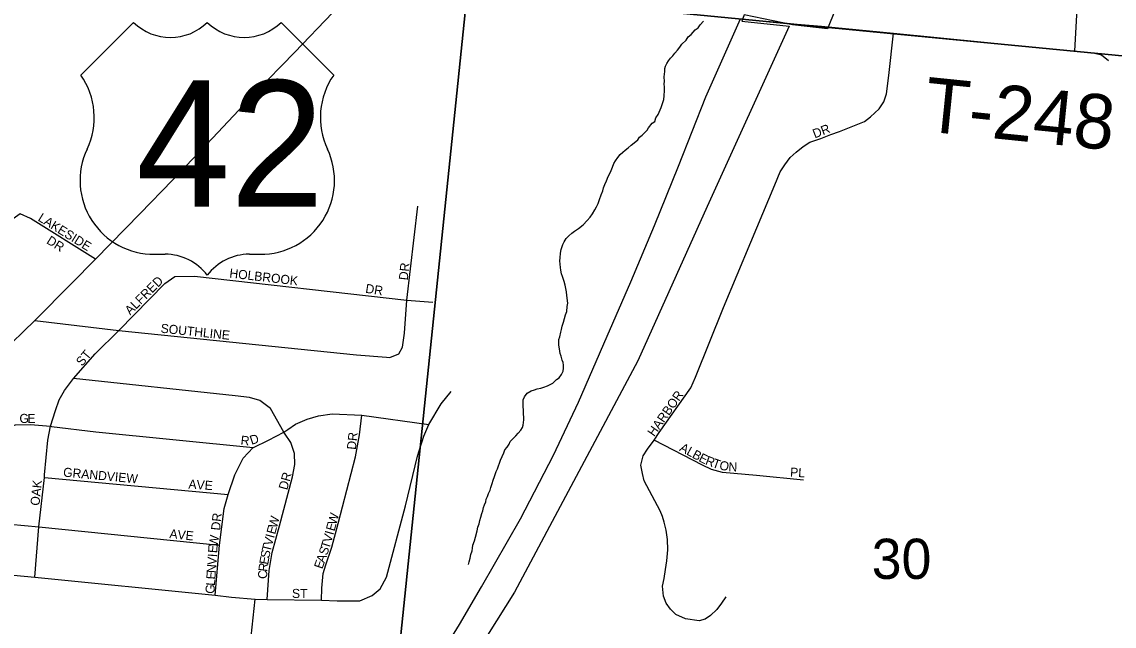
# Model space of a CAD drawing. Extents: x 1310247 to 1664935, y 284496 to 704931.
# Drawn here: x 1490025 to 1496040, y 528049 to 531375 of the extents above; entities that cross this region are included whole.
import ezdxf

# ---------------------------------------------------------------- set-up
doc = ezdxf.new("R2010")
doc.units = 0
for name, color, linetype in [('GM_P_State_Location', 7, 'Continuous'), ('GM_P_State_Shield', 7, 'Continuous'), ('GM_X_Airport_Class_3', 7, 'Continuous'), ('GM_X_Corporation', 7, 'Continuous'), ('GM_X_Corporation_Text', 7, 'Continuous'), ('GM_X_County', 7, 'Continuous'), ('GM_X_County_Subdivision_Text', 7, 'Continuous'), ('GM_X_Interstate_Shield', 7, 'Continuous'), ('GM_X_Major_Lake_Text', 7, 'Continuous'), ('GM_X_Minor_River_Text', 7, 'Continuous'), ('GM_X_Rail_Line', 7, 'Continuous'), ('GM_X_State_Location', 7, 'Continuous'), ('GM_X_Township_Subdivision', 7, 'Continuous'), ('GM_X_US_Location', 7, 'Continuous')]:
    doc.layers.add(name, color=color, linetype=linetype)

msp = doc.modelspace()

# ---------------------------------------------------------------- linework, layer by layer
at = {"layer": 'GM_P_State_Shield'}
msp.add_lwpolyline([(1488899.5, 528532.8), (1488924.4, 528561.3), (1489085.1, 528719.4), (1489194.6, 528826.9), (1489285.5, 528918.6), (1489468.1, 529105.5), (1489615.2, 529249.8), (1489687.3, 529318.6), (1489907.4, 529547.4), (1490097.8, 529730.9), (1490298.7, 529935.2), (1490431.5, 530068), (1490677.8, 530319.5), (1490855.9, 530502.9), (1491075.5, 530735.5), (1491306.3, 530979.7), (1491528.2, 531208.7), (1491735.5, 531424.5), (1491888.4, 531584.5)], dxfattribs=at)
at = {"layer": 'GM_X_Airport_Class_3'}
for p, q in [((1490640.5, 531372), (1490350.5, 531081.9)), ((1491742.7, 531081.9), (1491452.6, 531372)), ((1490756.6, 530095.8), (1490814.6, 530095.8)), ((1491278.6, 530095.8), (1491336.6, 530095.8))]:
    msp.add_line(p, q, dxfattribs=at)
for centre, radius, start, end in [((1490843.6, 531579.1), 290, 225.573, 314.427), ((1491249.6, 531579.1), 290, 225.573, 314.427), ((1490017.9, 530849), 406.1, 334.54712, 35.00093), ((1492075.3, 530849), 406.1, 144.99907, 205.45288), ((1490752, 530501.8), 406.1, 154.83192, 270.63826), ((1491341.2, 530501.8), 406.1, 269.36174, 25.16808), ((1490814.6, 529805.8), 290, 36.8699, 90), ((1491278.6, 529805.8), 290, 90, 143.1301)]:
    msp.add_arc(centre, radius, start, end, dxfattribs=at)
at = {"layer": 'GM_X_Corporation_Text'}
for points in [[(1492032.7, 529529.3), (1492052.2, 529527.9), (1492100.5, 529548.4), (1492122.3, 529584.7), (1492132.4, 529661), (1492145.4, 529843.4), (1492205.7, 530359.6)], [(1490431.5, 530068), (1490073.4, 530293.3), (1490015.7, 530317.8), (1489977.3, 530289.9)], [(1490558.8, 529676.7), (1490812.3, 529935.2), (1490868.2, 529973.7), (1490976.5, 529975.4), (1492145.4, 529843.4), (1492287.9, 529831.3)], [(1490097.8, 529730.9), (1490558.8, 529676.7), (1491868.4, 529541.2), (1492032.7, 529529.3)], [(1490150.8, 528881.8), (1490168.6, 529072.3), (1490183.8, 529148.8), (1490210.5, 529235.6), (1490230.6, 529295), (1490260.3, 529345.7), (1490310, 529412.1), (1490429.7, 529547.4), (1490558.8, 529676.7)], [(1491471.2, 529110.4), (1491467.3, 529116), (1491394.9, 529247), (1491335.4, 529291.5), (1491279.6, 529308.1), (1491200.3, 529316.6), (1490310, 529412.1)], [(1488866.7, 528444.3), (1489184.7, 528410.3), (1489546.3, 528370.1), (1490096.2, 528317.5), (1491089.1, 528219), (1491180.8, 528208.5), (1491310, 528196.6), (1491376.4, 528194.4), (1491676.1, 528191), (1491762.5, 528188.4), (1491887.4, 528188.4), (1491953.8, 528217.2), (1491999.2, 528254.8), (1492033.3, 528318.6), (1492137.2, 528710.7), (1492203.6, 528984.1), (1492239.4, 529094.2), (1492266.8, 529159.3), (1492334.6, 529273.2), (1492389.7, 529339.6)], [(1489615.2, 529249.8), (1489670.7, 529178), (1489728.4, 529126.5), (1489787.8, 529106.4), (1489833.2, 529105.5), (1489922.2, 529135.2), (1489991.3, 529156.2), (1490072.5, 529157.9), (1490183.8, 529148.8), (1490188, 529148.3)], [(1491489.5, 529130.7), (1491532.8, 529159.6), (1491595.7, 529188.5), (1491658.6, 529205.9), (1491734.6, 529217.3), (1491898.2, 529210.6), (1492266.8, 529159.3)], [(1491676.1, 528191), (1491677.8, 528257.4), (1491683.9, 528338.6), (1491698.8, 528385.8), (1491732.8, 528482.7), (1491767.8, 528613.8), (1491814.1, 528797.2), (1491863, 528980.6), (1491884, 529101.1), (1491898.2, 529210.6)], [(1490188, 529148.3), (1490433.1, 529118.9), (1491298.8, 529031.3), (1491300.7, 529032.2)], [(1491300.7, 529032.2), (1491384.4, 529073.2), (1491467.3, 529116), (1491489.5, 529130.7)], [(1491376.4, 528194.4), (1491387, 528354.4), (1491404.4, 528453.9), (1491444.6, 528600.6), (1491515.4, 528870.5), (1491528.5, 528938.7), (1491526.7, 528999.8), (1491506.6, 529059.2), (1491471.2, 529110.4)], [(1491089.1, 528219), (1491114.5, 528495), (1491139.8, 528695.9), (1491160.8, 528772.7), (1491198.3, 528881.9), (1491244.6, 528972.7), (1491298.8, 529031.3)], [(1490096.2, 528317.5), (1490119.7, 528595.2), (1490149.4, 528866.8), (1490150.8, 528881.8)], [(1490149.4, 528866.8), (1491160.8, 528772.7)], [(1489478, 528660.1), (1489524.4, 528642.9), (1489569.6, 528639.2), (1489643.3, 528640), (1490119.7, 528595.2), (1491114.5, 528495)], [(1491614.1, 527877.5), (1491411.4, 527824.2), (1491362.5, 527816.3), (1491322.3, 527833.8), (1491301.4, 527857.4), (1491287.4, 527891.5), (1491282.2, 527940.3), (1491310, 528196.6)]]:
    msp.add_lwpolyline(points, dxfattribs=at)
at = {"layer": 'GM_X_County'}
for points in [[(1498759.4, 537695), (1498155.8, 530987.7), (1497814.5, 531020.1), (1492659, 531520.6), (1493300, 537979.3)], [(1487348.1, 532051.9), (1492477.3, 531534), (1491905.7, 525995.7), (1486747.2, 526552.2)], [(1492477.3, 531534), (1492659, 531520.6), (1497814.5, 531020.1), (1497307.8, 525426.7), (1491905.7, 525995.7)]]:
    msp.add_lwpolyline(points, close=True, dxfattribs=at)
at = {"layer": 'GM_X_County_Subdivision_Text'}
for points in [[(1495823.6, 531214.2), (1495884.2, 532311.9)], [(1494138.5, 531377.8), (1494145.6, 531377.2), (1494295.5, 531363)], [(1494295.5, 531363), (1494428.5, 531350.5), (1494824.7, 531311.8), (1495823.6, 531214.2), (1495925.1, 531204.5), (1495969.8, 531193.6), (1496009.7, 531162.2)]]:
    msp.add_lwpolyline(points, dxfattribs=at)
at = {"layer": 'GM_X_Interstate_Shield'}
msp.add_lwpolyline([(1491911.5, 527256.3), (1492069, 527491.4), (1492293.1, 527824.9), (1492435.9, 528058.4), (1492556, 528265.2), (1492772.1, 528640.1), (1492952.2, 528989.7), (1493091, 529281.8), (1493248.3, 529644), (1493379.2, 529943.6), (1493509.9, 530254.5), (1493642, 530580), (1493792.7, 530961.6), (1493982.5, 531392.4)], dxfattribs=at)
at = {"layer": 'GM_X_Major_Lake_Text'}
msp.add_lwpolyline([(1498243.9, 532044.2), (1495419.5, 532365.1), (1495379.9, 531799.5), (1494673.6, 531861.3), (1494462, 531337.4), (1494269.1, 531357.7), (1494003, 531414.2), (1493990.1, 531379.5), (1494251.3, 531351.5), (1493798.7, 530358.1), (1493417.4, 529508.9), (1492739.1, 528236.4), (1492590.2, 527999.6)], dxfattribs=at)
at = {"layer": 'GM_X_Minor_River_Text'}
for points in [[(1493023, 530182.3), (1493037.6, 530197.9), (1493054.1, 530211.4), (1493068.5, 530223), (1493091.1, 530238.3), (1493115.9, 530257.6), (1493138.7, 530280.9), (1493155.5, 530300.5), (1493168.1, 530318.1), (1493180.9, 530339.8), (1493189.5, 530357.5), (1493198.1, 530375.3), (1493206.9, 530397.1), (1493215.7, 530422.9), (1493224.5, 530444.6), (1493229, 530460.5), (1493235.7, 530480.4), (1493244.4, 530500.1), (1493253.2, 530523.9), (1493266.1, 530547.6), (1493277, 530575.3), (1493285.7, 530595.1), (1493294.3, 530610.8), (1493306.9, 530628.5), (1493319.5, 530644.1), (1493334, 530657.7), (1493348.4, 530669.3), (1493364.9, 530680.8), (1493381.5, 530696.3), (1493398, 530709.8), (1493416.6, 530725.3), (1493427.1, 530741), (1493441.5, 530750.6), (1493468.5, 530777.8), (1493477, 530791.6), (1493496, 530817), (1493510.3, 530826.6), (1493517, 530846.4), (1493529.6, 530864.1), (1493540.5, 530889.8), (1493545, 530903.7), (1493553.8, 530925.5), (1493560.5, 530947.3), (1493563.2, 530967.3), (1493564.2, 530997.3), (1493564.8, 531015.3), (1493563.3, 531033.4), (1493563.8, 531047.4), (1493562.6, 531071.5), (1493565.6, 531101.5), (1493566.1, 531117.5), (1493570.6, 531131.4), (1493577.1, 531145.2), (1493585.6, 531161), (1493598.1, 531174.6), (1493610.6, 531188.2), (1493621.1, 531201.9), (1493635.8, 531219.5), (1493648.3, 531235.2), (1493659, 531252.9), (1493683.8, 531274.2), (1493694.4, 531291.9), (1493710.9, 531305.4), (1493733.9, 531330.7), (1493750.3, 531342.2), (1493760.9, 531358), (1493779.7, 531379.4)], [(1492485.7, 528387.2), (1492488.3, 528403.1), (1492495, 528422.9), (1492497.6, 528442.9), (1492504.3, 528462.7), (1492506.8, 528478.7), (1492509.4, 528494.7), (1492518.2, 528518.4), (1492522.9, 528538.3), (1492532.1, 528574.1), (1492536.7, 528594), (1492543.4, 528611.8), (1492548, 528629.7), (1492552.6, 528647.6), (1492559.3, 528669.5), (1492563.8, 528683.4), (1492568.4, 528701.3), (1492572.9, 528717.2), (1492579.5, 528733), (1492582, 528746.9), (1492590.5, 528762.7), (1492595.1, 528778.6), (1492603.7, 528796.4), (1492608.2, 528812.3), (1492615, 528834.1), (1492621.6, 528851.9), (1492628.3, 528871.8), (1492637.2, 528899.5), (1492643.8, 528915.4), (1492650.3, 528931.2), (1492654.8, 528945.1), (1492661.4, 528962.9), (1492670.1, 528982.7), (1492678.8, 529002.5), (1492685.3, 529018.3), (1492697.9, 529034), (1492708.5, 529049.7), (1492715, 529065.5), (1492731.6, 529081), (1492746.2, 529096.6), (1492758.7, 529110.2), (1492773.3, 529127.8), (1492781.8, 529141.6), (1492786.3, 529155.5), (1492788.7, 529169.4), (1492789.2, 529183.5), (1492789.7, 529197.5), (1492788.3, 529217.6), (1492787, 529237.6), (1492785.6, 529257.7), (1492786.2, 529275.7), (1492786.8, 529293.8), (1492793.4, 529311.6), (1492808.1, 529331.2), (1492830.7, 529344.5), (1492848.9, 529350), (1492863.2, 529355.5), (1492883.4, 529358.9), (1492899.6, 529364.4), (1492920, 529371.8), (1492934.3, 529379.4), (1492948.6, 529387), (1492969.3, 529406.4), (1492983.7, 529415.9), (1492996.4, 529433.6), (1493007, 529451.3), (1493007.6, 529469.3), (1493008.1, 529485.3), (1493006.5, 529499.4), (1493001, 529513.6), (1492995.6, 529533.8), (1492990.1, 529550), (1492986.9, 529574.2), (1492981.5, 529594.4), (1492982, 529608.4), (1492982.6, 529626.4), (1492987.1, 529640.3), (1492994, 529666.2), (1492996.5, 529682.1), (1493001.1, 529700), (1493007.8, 529721.8), (1493014.5, 529741.7), (1493019.2, 529761.6), (1493025.9, 529781.4), (1493028.7, 529807.4), (1493031.4, 529827.3), (1493026.8, 529869.5), (1493025.4, 529889.6), (1493016.6, 529926), (1493011.2, 529946.2), (1493002, 529972.5), (1492996.5, 529988.7), (1492993.2, 530008.9), (1492991.6, 530023), (1492988.8, 530059.1), (1492989.3, 530075.1), (1492992.2, 530101.1), (1492994.8, 530121.1), (1493003.8, 530148.8), (1493012.3, 530164.6), (1493023, 530182.3)]]:
    msp.add_lwpolyline(points, dxfattribs=at)
at = {"layer": 'GM_X_State_Location'}
for points in [[(1493889.5, 529802.8), (1494039.6, 530163), (1494172.3, 530477.9), (1494200.3, 530549.3), (1494226.3, 530588), (1494257.1, 530628.7), (1494289.7, 530657.4), (1494327.8, 530689.4), (1494365.1, 530712.8), (1494424.5, 530733.4), (1494480.5, 530754.1), (1494528.5, 530771.4), (1494666, 530826.8), (1494698.7, 530851.5), (1494746.7, 530896.2), (1494772, 530934.2), (1494786.7, 530978.9), (1494800.1, 531079), (1494824.7, 531311.8)], [(1493901.5, 528210.5), (1493877.5, 528174.5), (1493852.8, 528141.1), (1493818.1, 528106.4), (1493787.4, 528087.8), (1493754.4, 528077.3), (1493680.7, 528088.4), (1493626, 528112.4), (1493597.3, 528142.4), (1493572.6, 528175.2), (1493558.6, 528213.2), (1493552.6, 528267.9), (1493561.9, 528310.6), (1493569.3, 528360.6), (1493576.6, 528408.6), (1493582.6, 528469.3), (1493580, 528526), (1493573.9, 528577.4), (1493563.3, 528620.8), (1493552.6, 528652.1), (1493540.6, 528682.8), (1493452.5, 528848.3), (1493442.5, 528888.9), (1493433.9, 528934.3), (1493446.5, 528985.7), (1493469.9, 529023.7), (1493506.6, 529072.4), (1493535.3, 529115.1), (1493708.7, 529360.6), (1493734.7, 529419.2), (1493889.5, 529802.8)], [(1494329.1, 528852.3), (1494070.9, 528878.4), (1493882.8, 528894.9), (1493822.8, 528911), (1493774.1, 528934.3), (1493506.6, 529072.4)]]:
    msp.add_lwpolyline(points, dxfattribs=at)

# ---------------------------------------------------------------- texts
at = {"layer": 'GM_P_State_Location'}
for s, rotation, p in [('DR', 21.25285, (1494391.6, 530732.9)), ('HARBOR', 55.00738, (1493507.4, 529088.5)), ('A', 331.34244, (1493642.7, 529016.3)), ('L', 331.33285, (1493681.3, 528995.2)), ('B', 331.32752, (1493712.2, 528978.4)), ('E', 333.1615, (1493748.5, 528958.5)), ('R', 339.08833, (1493785.1, 528940.4)), ('T', 340.67425, (1493823.5, 528925.7)), ('O', 347.43223, (1493862.9, 528912.3)), ('N', 357.76348, (1493915.6, 528901.4)), ('PL', 356.42537, (1494254.8, 528872.3))]:
    msp.add_text(s, height=50, rotation=rotation, dxfattribs=at).set_placement(p)
at = {"layer": 'GM_X_Airport_Class_3'}
msp.add_text('42', height=696.1, dxfattribs=at).set_placement((1490654.8, 530356.8))
at = {"layer": 'GM_X_Corporation'}
for s in ['/', '0']:
    msp.add_text(s, height=1, dxfattribs=at).set_placement((1491046.3, 530699.4))
msp.add_text('42', height=1, rotation=0.00001, dxfattribs=at).set_placement((1490839.8, 530492.4))
at = {"layer": 'GM_X_Rail_Line'}
for s, rotation, p in [('LAKESIDE', 328.17415, (1490110, 530283.3)), ('DR', 328.00321, (1490157.3, 530158.3)), ('DR', 83.99458, (1492150.4, 529950.7)), ('ALFRED', 44.99712, (1490621.9, 529758.4)), ('HOLBROOK', 353.36848, (1491166.5, 529967.8)), ('DR', 351.02147, (1491914.8, 529884.2)), ('SOUTHLINE', 354.06887, (1490788, 529664.3)), ('ST', 50.20159, (1490357.4, 529476.1)), ('G', 0.3279, (1490012.3, 529166.9)), ('E', 0.00001, (1490056.3, 529167.1)), ('R', 353.79393, (1491228.4, 529048.2)), ('D', 17.95808, (1491290.1, 529046.2)), ('DR', 83.99338, (1491864.4, 529017.9)), ('GRANDVIEW', 354.68575, (1490251.1, 528872.3)), ('DR', 74.474, (1491486.3, 528795)), ('OAK', 84.28579, (1490122, 528709.8)), ('AVE', 356.05688, (1490941.7, 528806.3)), ('DR', 83.99458, (1491116.5, 528573.5)), ('W', 74.74988, (1491429, 528585)), ('W', 74.41019, (1491756.1, 528602.4)), ('AVE', 354.09695, (1490836.4, 528533.5)), ('E', 74.73528, (1491419.8, 528551)), ('E', 74.41881, (1491746.7, 528568.5)), ('W', 81.95312, (1491102.9, 528483.6)), ('V', 74.82922, (1491402.5, 528487.3)), ('I', 74.73337, (1491414, 528529.8)), ('T', 72.62, (1491717.8, 528469.7)), ('V', 74.33149, (1491728.8, 528504.8)), ('I', 74.39083, (1491740.7, 528547.3)), ('E', 85.81707, (1491100.4, 528449.4)), ('S', 79.19908, (1491387.6, 528419.6)), ('T', 76.01013, (1491394, 528453.5)), ('S', 70.99487, (1491705.9, 528434.9)), ('V', 86.21645, (1491096.1, 528383.6)), ('I', 86.19464, (1491099, 528427.5)), ('E', 80.1693, (1491381.6, 528385.1)), ('E', 70.99487, (1491680.1, 528360)), ('A', 71.02319, (1491691.6, 528393.3)), ('E', 86.22771, (1491090.8, 528304.6)), ('N', 86.21645, (1491093.2, 528339.7)), ('C', 88.68866, (1491376, 528308.2)), ('R', 82.86594, (1491376.8, 528346.5)), ('L', 86.24103, (1491088.5, 528269.5)), ('G', 86.21645, (1491085.6, 528225.5)), ('ST', 0.00001, (1491513, 528203.5))]:
    msp.add_text(s, height=50, rotation=rotation, dxfattribs=at).set_placement(p)
at = {"layer": 'GM_X_Township_Subdivision'}
msp.add_text('T-248', height=300, rotation=354.18068, dxfattribs=at).set_placement((1494985.2, 530773.6))
at = {"layer": 'GM_X_US_Location'}
msp.add_text('30', height=221, rotation=0.00001, dxfattribs=at).set_placement((1494705.2, 528308.8))

doc.saveas('drawing.dxf')
